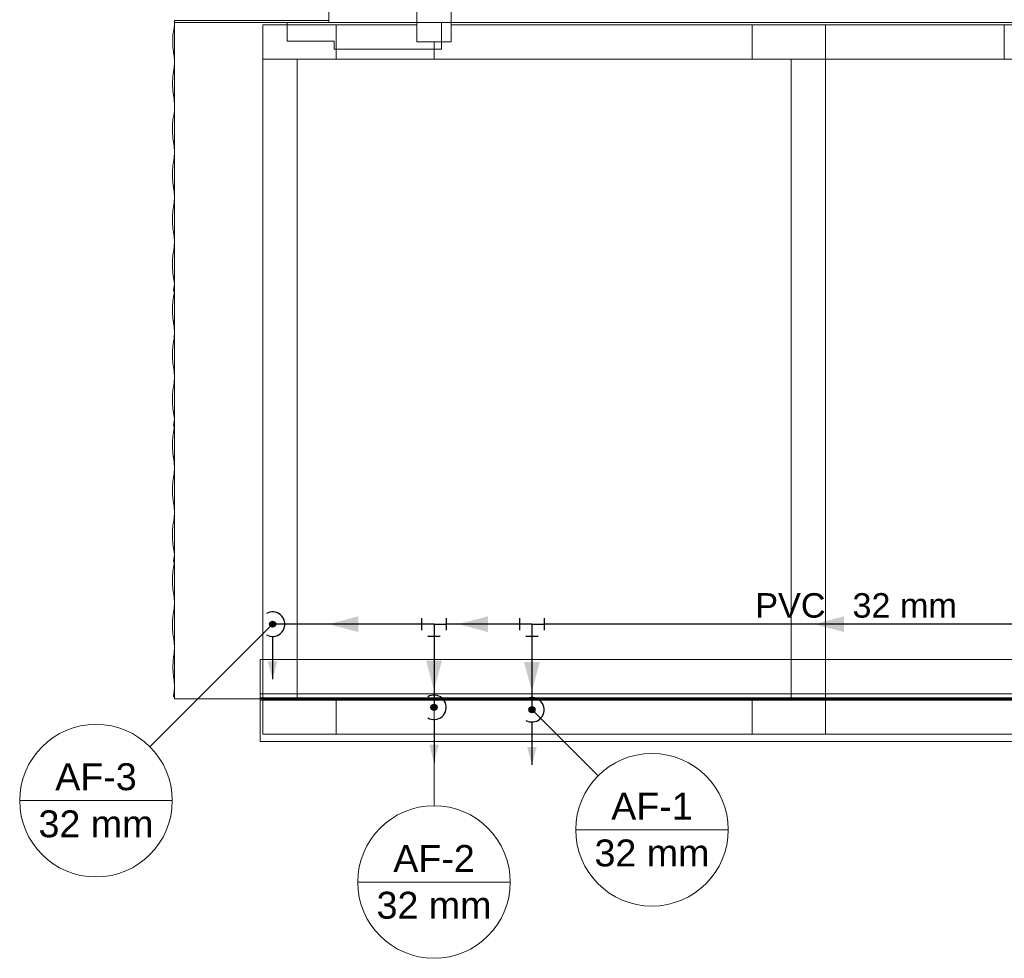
# Model space of a CAD drawing. Header units: millimetres. Extents: x -16331 to -10174, y -4135 to -3584.
# Tile 306 of 456: x -10269.97 to -10261.92, y -3999.28 to -3991.6. Entities that reach past the tile are written whole.
import ezdxf

# ---------------------------------------------------------------- set-up
doc = ezdxf.new("R2010")
doc.units = ezdxf.units.MM
for name, color, linetype in [('AF-Colunas', 4, 'Continuous'), ('AF-Condutos', 4, 'Continuous'), ('AF-Conexões', 4, 'Continuous'), ('AF-Sentido conduto', 7, 'Continuous'), ('AF-Textos conduto', 7, 'Continuous')]:
    doc.layers.add(name, color=color, linetype=linetype)
for name, color, linetype, lineweight in [('AF-Indicação coluna', 5, 'Continuous', 13), ('IFC-IfcBuildingElementProxy-Contorno', 250, 'Continuous', 5), ('IFC-IfcRoof-Contorno', 250, 'Continuous', 5), ('IFC-IfcWallStandardCase-Contorno', 250, 'Continuous', 5), ('IFC-Laje-Contorno', 134, 'Continuous', 5), ('IFC-Pilar-Contorno', 83, 'Continuous', 5), ('IFC-Viga-Contorno', 66, 'Continuous', 5)]:
    doc.layers.add(name, color=color, linetype=linetype, lineweight=lineweight)
doc.styles.add('Arial', font='arial.ttf', dxfattribs={"height": 100})

msp = doc.modelspace()

# ---------------------------------------------------------------- hatches: boundary and pattern name
at = {"layer": 'AF-Colunas', "linetype": 'Continuous'}
for points in [[(-10267.8738, -3996.5435), (-10267.8739, -3996.5413), (-10267.8742, -3996.5392), (-10267.8747, -3996.537), (-10267.8753, -3996.535), (-10267.8761, -3996.5329), (-10267.8772, -3996.531), (-10267.8783, -3996.5292), (-10267.8797, -3996.5274), (-10267.8811, -3996.5258), (-10267.8827, -3996.5244), (-10267.8845, -3996.523), (-10267.8863, -3996.5219), (-10267.8882, -3996.5209), (-10267.8903, -3996.52), (-10267.8923, -3996.5194), (-10267.8945, -3996.5189), (-10267.8966, -3996.5186), (-10267.8988, -3996.5185), (-10267.901, -3996.5186), (-10267.9031, -3996.5189), (-10267.9053, -3996.5194), (-10267.9074, -3996.52), (-10267.9094, -3996.5209), (-10267.9113, -3996.5219), (-10267.9131, -3996.523), (-10267.9149, -3996.5244), (-10267.9165, -3996.5258), (-10267.918, -3996.5274), (-10267.9193, -3996.5292), (-10267.9205, -3996.531), (-10267.9215, -3996.5329), (-10267.9223, -3996.535), (-10267.923, -3996.537), (-10267.9234, -3996.5392), (-10267.9237, -3996.5413), (-10267.9238, -3996.5435), (-10267.9237, -3996.5457), (-10267.9234, -3996.5479), (-10267.923, -3996.55), (-10267.9223, -3996.5521), (-10267.9215, -3996.5541), (-10267.9205, -3996.556), (-10267.9193, -3996.5579), (-10267.918, -3996.5596), (-10267.9165, -3996.5612), (-10267.9149, -3996.5627), (-10267.9131, -3996.564), (-10267.9113, -3996.5652), (-10267.9094, -3996.5662), (-10267.9074, -3996.567), (-10267.9053, -3996.5677), (-10267.9031, -3996.5681), (-10267.901, -3996.5684), (-10267.8988, -3996.5685), (-10267.8966, -3996.5684), (-10267.8945, -3996.5681), (-10267.8923, -3996.5677), (-10267.8903, -3996.567), (-10267.8882, -3996.5662), (-10267.8863, -3996.5652), (-10267.8845, -3996.564), (-10267.8827, -3996.5627), (-10267.8811, -3996.5612), (-10267.8797, -3996.5596), (-10267.8783, -3996.5579), (-10267.8772, -3996.556), (-10267.8761, -3996.5541), (-10267.8753, -3996.5521), (-10267.8747, -3996.55), (-10267.8742, -3996.5479), (-10267.8739, -3996.5457)], [(-10266.5538, -3997.2235), (-10266.5539, -3997.2213), (-10266.5542, -3997.2192), (-10266.5547, -3997.217), (-10266.5553, -3997.215), (-10266.5561, -3997.213), (-10266.5572, -3997.211), (-10266.5583, -3997.2092), (-10266.5597, -3997.2074), (-10266.5611, -3997.2058), (-10266.5627, -3997.2044), (-10266.5645, -3997.203), (-10266.5663, -3997.2019), (-10266.5682, -3997.2009), (-10266.5703, -3997.2), (-10266.5723, -3997.1994), (-10266.5745, -3997.1989), (-10266.5766, -3997.1986), (-10266.5788, -3997.1985), (-10266.581, -3997.1986), (-10266.5831, -3997.1989), (-10266.5853, -3997.1994), (-10266.5874, -3997.2), (-10266.5894, -3997.2009), (-10266.5913, -3997.2019), (-10266.5931, -3997.203), (-10266.5949, -3997.2044), (-10266.5965, -3997.2058), (-10266.598, -3997.2074), (-10266.5993, -3997.2092), (-10266.6005, -3997.211), (-10266.6015, -3997.213), (-10266.6023, -3997.215), (-10266.603, -3997.217), (-10266.6034, -3997.2192), (-10266.6037, -3997.2213), (-10266.6038, -3997.2235), (-10266.6037, -3997.2257), (-10266.6034, -3997.2279), (-10266.603, -3997.23), (-10266.6023, -3997.2321), (-10266.6015, -3997.2341), (-10266.6005, -3997.236), (-10266.5993, -3997.2379), (-10266.598, -3997.2396), (-10266.5965, -3997.2412), (-10266.5949, -3997.2427), (-10266.5931, -3997.244), (-10266.5913, -3997.2452), (-10266.5894, -3997.2462), (-10266.5874, -3997.247), (-10266.5853, -3997.2477), (-10266.5831, -3997.2481), (-10266.581, -3997.2484), (-10266.5788, -3997.2485), (-10266.5766, -3997.2484), (-10266.5745, -3997.2481), (-10266.5723, -3997.2477), (-10266.5703, -3997.247), (-10266.5682, -3997.2462), (-10266.5663, -3997.2452), (-10266.5645, -3997.244), (-10266.5627, -3997.2427), (-10266.5611, -3997.2412), (-10266.5597, -3997.2396), (-10266.5583, -3997.2379), (-10266.5572, -3997.236), (-10266.5561, -3997.2341), (-10266.5553, -3997.2321), (-10266.5547, -3997.23), (-10266.5542, -3997.2279), (-10266.5539, -3997.2257)], [(-10265.7538, -3997.2435), (-10265.7539, -3997.2413), (-10265.7542, -3997.2392), (-10265.7547, -3997.237), (-10265.7553, -3997.235), (-10265.7561, -3997.233), (-10265.7572, -3997.231), (-10265.7583, -3997.2292), (-10265.7597, -3997.2274), (-10265.7611, -3997.2258), (-10265.7627, -3997.2244), (-10265.7645, -3997.223), (-10265.7663, -3997.2219), (-10265.7682, -3997.2209), (-10265.7703, -3997.22), (-10265.7723, -3997.2194), (-10265.7745, -3997.2189), (-10265.7766, -3997.2186), (-10265.7788, -3997.2185), (-10265.781, -3997.2186), (-10265.7831, -3997.2189), (-10265.7853, -3997.2194), (-10265.7874, -3997.22), (-10265.7894, -3997.2209), (-10265.7913, -3997.2219), (-10265.7931, -3997.223), (-10265.7949, -3997.2244), (-10265.7965, -3997.2258), (-10265.798, -3997.2274), (-10265.7993, -3997.2292), (-10265.8005, -3997.231), (-10265.8015, -3997.233), (-10265.8023, -3997.235), (-10265.803, -3997.237), (-10265.8034, -3997.2392), (-10265.8037, -3997.2413), (-10265.8038, -3997.2435), (-10265.8037, -3997.2457), (-10265.8034, -3997.2479), (-10265.803, -3997.25), (-10265.8023, -3997.2521), (-10265.8015, -3997.2541), (-10265.8005, -3997.256), (-10265.7993, -3997.2579), (-10265.798, -3997.2596), (-10265.7965, -3997.2612), (-10265.7949, -3997.2627), (-10265.7931, -3997.264), (-10265.7913, -3997.2652), (-10265.7894, -3997.2662), (-10265.7874, -3997.267), (-10265.7853, -3997.2677), (-10265.7831, -3997.2681), (-10265.781, -3997.2684), (-10265.7788, -3997.2685), (-10265.7766, -3997.2684), (-10265.7745, -3997.2681), (-10265.7723, -3997.2677), (-10265.7703, -3997.267), (-10265.7682, -3997.2662), (-10265.7663, -3997.2652), (-10265.7645, -3997.264), (-10265.7627, -3997.2627), (-10265.7611, -3997.2612), (-10265.7597, -3997.2596), (-10265.7583, -3997.2579), (-10265.7572, -3997.256), (-10265.7561, -3997.2541), (-10265.7553, -3997.2521), (-10265.7547, -3997.25), (-10265.7542, -3997.2479), (-10265.7539, -3997.2457)]]:
    msp.add_hatch(color=140, dxfattribs=at).paths.add_polyline_path(points)
at = {"layer": 'AF-Condutos', "linetype": 'Continuous'}
for points in [[(-10267.8988, -3996.9935), (-10267.86, -3996.8486), (-10267.9376, -3996.8486)], [(-10266.5788, -3997.6735), (-10266.54, -3997.5286), (-10266.6176, -3997.5286)], [(-10265.7788, -3997.6935), (-10265.74, -3997.5486), (-10265.8176, -3997.5486)]]:
    msp.add_hatch(color=151, dxfattribs=at).paths.add_polyline_path(points)
at = {"layer": 'AF-Sentido conduto', "linetype": 'Continuous'}
for points in [[(-10267.4388, -3996.5435), (-10267.1973, -3996.6082), (-10267.1973, -3996.4788)], [(-10266.3788, -3996.5435), (-10266.1373, -3996.6082), (-10266.1373, -3996.4788)], [(-10263.4688, -3996.5435), (-10263.2273, -3996.6082), (-10263.2273, -3996.4788)], [(-10266.5788, -3997.0835), (-10266.5141, -3996.842), (-10266.6435, -3996.842)], [(-10265.7788, -3997.0935), (-10265.7141, -3996.852), (-10265.8435, -3996.852)]]:
    msp.add_hatch(color=140, dxfattribs=at).paths.add_polyline_path(points)

# ---------------------------------------------------------------- linework, layer by layer
at = {"layer": 'AF-Colunas'}
for centre in [(-10267.8988, -3996.5435), (-10266.5788, -3997.2235), (-10265.7788, -3997.2435)]:
    msp.add_circle(centre, 0.025, dxfattribs=at)
at = {"layer": 'AF-Condutos'}
for p, q in [((-10266.6788, -3996.5435), (-10267.8738, -3996.5435)), ((-10265.8788, -3996.5435), (-10266.4788, -3996.5435)), ((-10260.8588, -3996.5435), (-10265.6788, -3996.5435)), ((-10266.5788, -3996.6435), (-10266.5788, -3997.1985)), ((-10265.7788, -3996.6435), (-10265.7788, -3997.2185))]:
    msp.add_line(p, q, dxfattribs=at)
for points in [[(-10267.9488, -3996.6301), (-10267.9348, -3996.6368), (-10267.92, -3996.6412), (-10267.9046, -3996.6433), (-10267.8891, -3996.643), (-10267.8739, -3996.6404), (-10267.8592, -3996.6353), (-10267.8455, -3996.6281), (-10267.8331, -3996.6189), (-10267.8222, -3996.6078), (-10267.8132, -3996.5952), (-10267.8062, -3996.5813), (-10267.8015, -3996.5666), (-10267.7991, -3996.5513), (-10267.7991, -3996.5358), (-10267.8015, -3996.5205), (-10267.8062, -3996.5057), (-10267.8132, -3996.4918), (-10267.8222, -3996.4792), (-10267.8331, -3996.4682), (-10267.8455, -3996.4589), (-10267.8592, -3996.4517), (-10267.8739, -3996.4467), (-10267.8891, -3996.444), (-10267.9046, -3996.4437), (-10267.92, -3996.4458), (-10267.9348, -3996.4502), (-10267.9488, -3996.4569)], [(-10267.8988, -3996.6435), (-10267.8988, -3996.9935)], [(-10266.6288, -3997.3101), (-10266.6148, -3997.3168), (-10266.6, -3997.3213), (-10266.5846, -3997.3233), (-10266.5691, -3997.323), (-10266.5539, -3997.3204), (-10266.5392, -3997.3153), (-10266.5255, -3997.3081), (-10266.5131, -3997.2989), (-10266.5022, -3997.2878), (-10266.4932, -3997.2752), (-10266.4862, -3997.2613), (-10266.4815, -3997.2466), (-10266.4791, -3997.2313), (-10266.4791, -3997.2158), (-10266.4815, -3997.2005), (-10266.4862, -3997.1857), (-10266.4932, -3997.1718), (-10266.5022, -3997.1592), (-10266.5131, -3997.1482), (-10266.5255, -3997.1389), (-10266.5392, -3997.1317), (-10266.5539, -3997.1267), (-10266.5691, -3997.124), (-10266.5846, -3997.1237), (-10266.6, -3997.1258), (-10266.6148, -3997.1302), (-10266.6288, -3997.1369)], [(-10265.8288, -3997.3301), (-10265.8148, -3997.3368), (-10265.8, -3997.3413), (-10265.7846, -3997.3433), (-10265.7691, -3997.343), (-10265.7539, -3997.3404), (-10265.7392, -3997.3353), (-10265.7255, -3997.3281), (-10265.7131, -3997.3189), (-10265.7022, -3997.3078), (-10265.6932, -3997.2952), (-10265.6862, -3997.2813), (-10265.6815, -3997.2666), (-10265.6791, -3997.2513), (-10265.6791, -3997.2358), (-10265.6815, -3997.2205), (-10265.6862, -3997.2057), (-10265.6932, -3997.1918), (-10265.7022, -3997.1792), (-10265.7131, -3997.1682), (-10265.7255, -3997.1589), (-10265.7392, -3997.1517), (-10265.7539, -3997.1467), (-10265.7691, -3997.144), (-10265.7846, -3997.1437), (-10265.8, -3997.1458), (-10265.8148, -3997.1502), (-10265.8288, -3997.1569)], [(-10266.5788, -3997.3235), (-10266.5788, -3997.6735)], [(-10265.7788, -3997.3435), (-10265.7788, -3997.6935)]]:
    msp.add_lwpolyline(points, dxfattribs=at)
at = {"layer": 'AF-Conexões'}
for p, q in [((-10266.6788, -3996.5935), (-10266.6788, -3996.4935)), ((-10266.4788, -3996.4935), (-10266.4788, -3996.5935)), ((-10265.8788, -3996.5935), (-10265.8788, -3996.4935)), ((-10265.6788, -3996.4935), (-10265.6788, -3996.5935)), ((-10266.5788, -3996.5435), (-10266.6788, -3996.5435)), ((-10266.5788, -3996.5435), (-10266.5788, -3996.6435)), ((-10266.5788, -3996.5435), (-10266.4788, -3996.5435)), ((-10265.7788, -3996.5435), (-10265.8788, -3996.5435)), ((-10265.7788, -3996.5435), (-10265.7788, -3996.6435)), ((-10265.7788, -3996.5435), (-10265.6788, -3996.5435)), ((-10266.5288, -3996.6435), (-10266.6288, -3996.6435)), ((-10265.7288, -3996.6435), (-10265.8288, -3996.6435))]:
    msp.add_line(p, q, dxfattribs=at)
at = {"layer": 'AF-Indicação coluna'}
for p, q in [((-10268.9009, -3997.5456), (-10267.9165, -3996.5612)), ((-10266.5788, -3998.0284), (-10266.5788, -3997.2485)), ((-10265.2385, -3997.7838), (-10265.7611, -3997.2612)), ((-10269.9654, -3997.9865), (-10268.7182, -3997.9865)), ((-10265.4211, -3998.2248), (-10264.1739, -3998.2248)), ((-10267.2024, -3998.652), (-10265.9552, -3998.652))]:
    msp.add_line(p, q, dxfattribs=at)
for centre in [(-10269.3418, -3997.9865), (-10264.7975, -3998.2248), (-10266.5788, -3998.652)]:
    msp.add_circle(centre, 0.6236, dxfattribs=at)
at = {"layer": 'AF-Sentido conduto'}
for points in [[(-10267.0388, -3996.5435), (-10267.4388, -3996.5435)], [(-10265.9788, -3996.5435), (-10266.3788, -3996.5435)], [(-10263.0688, -3996.5435), (-10263.4688, -3996.5435)], [(-10266.5788, -3996.6835), (-10266.5788, -3997.0835)], [(-10265.7788, -3996.6935), (-10265.7788, -3997.0935)]]:
    msp.add_lwpolyline(points, dxfattribs=at)
at = {"layer": 'IFC-IfcBuildingElementProxy-Contorno', "lineweight": 5}
for p, q in [((-10250.9261, -3996.8325), (-10267.9988, -3996.8325)), ((-10267.9988, -3996.8325), (-10267.9988, -3996.8479)), ((-10267.9988, -3996.8479), (-10267.9988, -3997.1135)), ((-10257.779, -3997.1455), (-10267.9988, -3997.1455)), ((-10267.9988, -3997.1535), (-10267.9988, -3997.1608)), ((-10267.9988, -3997.1608), (-10267.9988, -3997.1637)), ((-10267.9988, -3997.1637), (-10257.779, -3997.1637))]:
    msp.add_line(p, q, dxfattribs=at)
at = {"layer": 'IFC-IfcRoof-Contorno', "lineweight": 5}
for p, q in [((-10267.439, -3990.1008), (-10267.439, -3991.6235)), ((-10268.7003, -3991.6086), (-10268.7006, -3991.6195)), ((-10267.439, -3991.6086), (-10268.7003, -3991.6086)), ((-10268.7068, -3991.6874), (-10268.7124, -3991.7255)), ((-10268.7033, -3991.6667), (-10268.7068, -3991.6874)), ((-10268.7011, -3991.6394), (-10268.7033, -3991.6667)), ((-10268.7007, -3991.6235), (-10268.7011, -3991.6394)), ((-10268.7006, -3991.6195), (-10268.7007, -3991.6235)), ((-10267.7788, -3991.6235), (-10268.6988, -3991.6235)), ((-10268.6988, -3991.6235), (-10268.6988, -3991.9926)), ((-10267.439, -3991.6235), (-10267.4359, -3991.6235)), ((-10266.519, -3991.6235), (-10267.439, -3991.6235)), ((-10267.4359, -3991.6235), (-10267.4227, -3991.6235)), ((-10267.4227, -3991.6235), (-10267.4177, -3991.6235)), ((-10267.4177, -3991.6235), (-10267.417, -3991.6235)), ((-10267.417, -3991.6235), (-10267.416, -3991.6235)), ((-10267.416, -3991.6235), (-10267.4073, -3991.6235)), ((-10267.4073, -3991.6235), (-10267.3914, -3991.6235)), ((-10267.3914, -3991.6235), (-10267.3911, -3991.6235)), ((-10267.3911, -3991.6235), (-10267.3871, -3991.6235)), ((-10267.3871, -3991.6235), (-10267.3778, -3991.6235)), ((-10267.3778, -3991.6235), (-10267.3773, -3991.6235)), ((-10267.3773, -3991.6235), (-10267.3689, -3991.6235)), ((-10267.3689, -3991.6235), (-10267.3677, -3991.6235)), ((-10267.3677, -3991.6235), (-10267.3676, -3991.6235)), ((-10267.3676, -3991.6235), (-10267.3595, -3991.6235)), ((-10267.3595, -3991.6235), (-10267.3402, -3991.6235)), ((-10267.3402, -3991.6235), (-10267.3156, -3991.6235)), ((-10267.3156, -3991.6235), (-10267.3107, -3991.6235)), ((-10267.3107, -3991.6235), (-10267.2963, -3991.6235)), ((-10267.2963, -3991.6235), (-10267.2744, -3991.6235)), ((-10267.2744, -3991.6235), (-10267.2501, -3991.6235)), ((-10267.2501, -3991.6235), (-10267.2281, -3991.6235)), ((-10267.2281, -3991.6235), (-10267.2062, -3991.6235)), ((-10267.2062, -3991.6235), (-10267.1752, -3991.6235)), ((-10267.1752, -3991.6235), (-10267.1707, -3991.6235)), ((-10267.1707, -3991.6235), (-10267.1681, -3991.6235)), ((-10267.1681, -3991.6235), (-10266.519, -3991.6235)), ((-10266.519, -3991.6235), (-10266.419, -3991.6235)), ((-10266.419, -3991.6235), (-10266.519, -3991.6235)), ((-10266.419, -3991.6235), (-10261.9157, -3991.6235)), ((-10258.3863, -3991.6235), (-10266.419, -3991.6235)), ((-10268.7124, -3991.7255), (-10268.7144, -3991.7769)), ((-10268.7144, -3991.7769), (-10268.7125, -3991.8286)), ((-10268.7125, -3991.8286), (-10268.7104, -3991.8435)), ((-10268.7104, -3991.8435), (-10268.7071, -3991.8674)), ((-10268.7071, -3991.8674), (-10268.7023, -3991.9016)), ((-10268.7023, -3991.9016), (-10268.7011, -3991.9335)), ((-10268.7023, -3991.9929), (-10268.7071, -3992.0271)), ((-10268.7005, -3991.9473), (-10268.7023, -3991.9929)), ((-10268.7011, -3991.9335), (-10268.7008, -3991.9415)), ((-10268.7008, -3991.9415), (-10268.7005, -3991.9473)), ((-10268.6988, -3991.9926), (-10268.6988, -3992.2822)), ((-10268.7132, -3992.0682), (-10268.7154, -3992.1242)), ((-10268.7071, -3992.0271), (-10268.7132, -3992.0682)), ((-10268.7154, -3992.1242), (-10268.7132, -3992.1802)), ((-10268.7132, -3992.1802), (-10268.7071, -3992.2213)), ((-10268.7071, -3992.2213), (-10268.7018, -3992.2533)), ((-10268.7018, -3992.2533), (-10268.7017, -3992.254)), ((-10268.7017, -3992.254), (-10268.6995, -3992.301)), ((-10268.6995, -3992.301), (-10268.7012, -3992.3487)), ((-10268.6988, -3992.2822), (-10268.6988, -3992.3158)), ((-10268.6988, -3992.3158), (-10268.6988, -3992.6556)), ((-10268.7064, -3992.3836), (-10268.7127, -3992.4166)), ((-10268.7012, -3992.3487), (-10268.7064, -3992.3836)), ((-10268.7164, -3992.4649), (-10268.7165, -3992.519)), ((-10268.7127, -3992.4166), (-10268.7164, -3992.4649)), ((-10268.7165, -3992.519), (-10268.7132, -3992.5683)), ((-10268.7132, -3992.5683), (-10268.7071, -3992.6033)), ((-10268.7071, -3992.6033), (-10268.7019, -3992.6364)), ((-10268.7019, -3992.6364), (-10268.6999, -3992.6831)), ((-10268.6988, -3992.6556), (-10268.6988, -3992.7095)), ((-10268.7018, -3992.7298), (-10268.707, -3992.7634)), ((-10268.6999, -3992.6831), (-10268.7018, -3992.7298)), ((-10268.6988, -3992.7095), (-10268.6988, -3993.0986)), ((-10268.7127, -3992.7961), (-10268.7159, -3992.8419)), ((-10268.707, -3992.7634), (-10268.7127, -3992.7961)), ((-10268.7159, -3992.8419), (-10268.7159, -3992.8923)), ((-10268.7159, -3992.8923), (-10268.7135, -3992.9276)), ((-10268.7135, -3992.9276), (-10268.7128, -3992.9383)), ((-10268.7128, -3992.9383), (-10268.7087, -3992.9622)), ((-10268.7125, -3992.9346), (-10268.7071, -3992.9734)), ((-10268.7087, -3992.9622), (-10268.7071, -3992.9713)), ((-10268.7071, -3992.9734), (-10268.7023, -3993.0076)), ((-10268.7023, -3993.0076), (-10268.7005, -3993.0533)), ((-10268.7005, -3993.0533), (-10268.7023, -3993.0989)), ((-10268.7071, -3993.1311), (-10268.7127, -3993.1638)), ((-10268.7044, -3993.1135), (-10268.7071, -3993.1311)), ((-10268.7023, -3993.0989), (-10268.7058, -3993.1235)), ((-10268.7024, -3993.1006), (-10268.7044, -3993.1135)), ((-10268.6988, -3993.0986), (-10268.6988, -3993.3847)), ((-10268.7127, -3993.1638), (-10268.7158, -3993.2092)), ((-10268.7158, -3993.2092), (-10268.7158, -3993.2591)), ((-10268.7158, -3993.2591), (-10268.7127, -3993.3046)), ((-10268.7127, -3993.3046), (-10268.7071, -3993.3373)), ((-10268.7071, -3993.3373), (-10268.702, -3993.3708)), ((-10268.702, -3993.3708), (-10268.7001, -3993.4171)), ((-10268.7018, -3993.4586), (-10268.7064, -3993.4896)), ((-10268.7001, -3993.4171), (-10268.7018, -3993.4586)), ((-10268.7012, -3993.4547), (-10268.7018, -3993.4586)), ((-10268.6988, -3993.3847), (-10268.6988, -3993.7616)), ((-10268.7127, -3993.5226), (-10268.7164, -3993.5709)), ((-10268.7064, -3993.4896), (-10268.7127, -3993.5226)), ((-10268.7164, -3993.5709), (-10268.7165, -3993.625)), ((-10268.7165, -3993.625), (-10268.7132, -3993.6743)), ((-10268.7132, -3993.6743), (-10268.7071, -3993.7093)), ((-10268.7022, -3993.7805), (-10268.7075, -3993.8137)), ((-10268.7071, -3993.7093), (-10268.7019, -3993.7424)), ((-10268.7012, -3993.7577), (-10268.7022, -3993.7805)), ((-10268.7019, -3993.7424), (-10268.7012, -3993.7577)), ((-10268.7008, -3993.7489), (-10268.7012, -3993.7577)), ((-10268.6988, -3993.7616), (-10268.6988, -3993.8155)), ((-10268.7075, -3993.8137), (-10268.7064, -3993.8211)), ((-10268.7018, -3993.8358), (-10268.707, -3993.8694)), ((-10268.6999, -3993.7891), (-10268.7018, -3993.8358)), ((-10268.6988, -3993.8155), (-10268.6988, -3994.2046)), ((-10268.7127, -3993.9021), (-10268.7159, -3993.9479)), ((-10268.707, -3993.8694), (-10268.7127, -3993.9021)), ((-10268.7159, -3993.9479), (-10268.7159, -3993.9983)), ((-10268.7159, -3993.9983), (-10268.7135, -3994.0336)), ((-10268.7135, -3994.0336), (-10268.7128, -3994.0443)), ((-10268.7128, -3994.0443), (-10268.7087, -3994.0682)), ((-10268.7125, -3994.0406), (-10268.7071, -3994.0794)), ((-10268.7087, -3994.0682), (-10268.7071, -3994.0773)), ((-10268.7071, -3994.0794), (-10268.7023, -3994.1136)), ((-10268.7023, -3994.1136), (-10268.7005, -3994.1593)), ((-10268.7005, -3994.1593), (-10268.7023, -3994.2049)), ((-10268.7071, -3994.2371), (-10268.7127, -3994.2698)), ((-10268.7044, -3994.2195), (-10268.7071, -3994.2371)), ((-10268.7023, -3994.2049), (-10268.7058, -3994.2295)), ((-10268.7024, -3994.2066), (-10268.7044, -3994.2195)), ((-10268.6988, -3994.2046), (-10268.6988, -3994.4907)), ((-10268.7127, -3994.2698), (-10268.7158, -3994.3152)), ((-10268.7158, -3994.3152), (-10268.7158, -3994.3651)), ((-10268.7158, -3994.3651), (-10268.7127, -3994.4106)), ((-10268.7127, -3994.4106), (-10268.7071, -3994.4433)), ((-10268.7071, -3994.4433), (-10268.702, -3994.4768)), ((-10268.702, -3994.4768), (-10268.7001, -3994.5231)), ((-10268.6988, -3994.4907), (-10268.6988, -3994.8676)), ((-10268.7018, -3994.5646), (-10268.7064, -3994.5956)), ((-10268.7001, -3994.5231), (-10268.7018, -3994.5646)), ((-10268.7012, -3994.5607), (-10268.7018, -3994.5646)), ((-10268.7127, -3994.6286), (-10268.7164, -3994.6769)), ((-10268.7064, -3994.5956), (-10268.7127, -3994.6286)), ((-10268.7164, -3994.6769), (-10268.7165, -3994.731)), ((-10268.7165, -3994.731), (-10268.7132, -3994.7803)), ((-10268.7132, -3994.7803), (-10268.7071, -3994.8153)), ((-10268.7071, -3994.8153), (-10268.7019, -3994.8484)), ((-10268.7022, -3994.8865), (-10268.7075, -3994.9197)), ((-10268.7012, -3994.8637), (-10268.7022, -3994.8865)), ((-10268.7019, -3994.8484), (-10268.7012, -3994.8637)), ((-10268.6999, -3994.8951), (-10268.7018, -3994.9418)), ((-10268.7008, -3994.8549), (-10268.7012, -3994.8637)), ((-10268.6988, -3994.8676), (-10268.6988, -3994.9215)), ((-10268.707, -3994.9754), (-10268.7127, -3995.0081)), ((-10268.7075, -3994.9197), (-10268.7064, -3994.9271)), ((-10268.7018, -3994.9418), (-10268.707, -3994.9754)), ((-10268.6988, -3994.9215), (-10268.6988, -3995.3106)), ((-10268.7127, -3995.0081), (-10268.7159, -3995.0539)), ((-10268.7159, -3995.0539), (-10268.7159, -3995.1043)), ((-10268.7159, -3995.1043), (-10268.7135, -3995.1396)), ((-10268.7135, -3995.1396), (-10268.7128, -3995.1503)), ((-10268.7128, -3995.1503), (-10268.7087, -3995.1742)), ((-10268.7125, -3995.1466), (-10268.7071, -3995.1854)), ((-10268.7087, -3995.1742), (-10268.7071, -3995.1833)), ((-10268.7071, -3995.1854), (-10268.7023, -3995.2196)), ((-10268.7023, -3995.2196), (-10268.7005, -3995.2653)), ((-10268.7023, -3995.3109), (-10268.7058, -3995.3355)), ((-10268.7005, -3995.2653), (-10268.7023, -3995.3109)), ((-10268.6988, -3995.3106), (-10268.6988, -3995.5967)), ((-10268.7127, -3995.3758), (-10268.7158, -3995.4212)), ((-10268.7071, -3995.3431), (-10268.7127, -3995.3758)), ((-10268.7044, -3995.3255), (-10268.7071, -3995.3431)), ((-10268.7024, -3995.3126), (-10268.7044, -3995.3255)), ((-10268.7158, -3995.4212), (-10268.7158, -3995.4711)), ((-10268.7158, -3995.4711), (-10268.7127, -3995.5166)), ((-10268.7127, -3995.5166), (-10268.7071, -3995.5493)), ((-10268.7071, -3995.5493), (-10268.702, -3995.5828)), ((-10268.702, -3995.5828), (-10268.7001, -3995.6291)), ((-10268.7001, -3995.6291), (-10268.7018, -3995.6706)), ((-10268.6988, -3995.5967), (-10268.6988, -3995.9736)), ((-10268.7064, -3995.7016), (-10268.7127, -3995.7346)), ((-10268.7018, -3995.6706), (-10268.7064, -3995.7016)), ((-10268.7012, -3995.6667), (-10268.7018, -3995.6706)), ((-10268.7164, -3995.7829), (-10268.7165, -3995.837)), ((-10268.7127, -3995.7346), (-10268.7164, -3995.7829)), ((-10268.7165, -3995.837), (-10268.7132, -3995.8863)), ((-10268.7132, -3995.8863), (-10268.7071, -3995.9213)), ((-10268.7071, -3995.9213), (-10268.7019, -3995.9544)), ((-10268.7019, -3995.9544), (-10268.7012, -3995.9697)), ((-10268.7022, -3995.9925), (-10268.7075, -3996.0257)), ((-10268.7075, -3996.0257), (-10268.7064, -3996.0331)), ((-10268.7012, -3995.9697), (-10268.7022, -3995.9925)), ((-10268.6999, -3996.0011), (-10268.7018, -3996.0478)), ((-10268.7008, -3995.9609), (-10268.7012, -3995.9697)), ((-10268.6988, -3995.9736), (-10268.6988, -3996.0275)), ((-10268.6988, -3996.0275), (-10268.6988, -3996.3392)), ((-10268.7127, -3996.1141), (-10268.7159, -3996.1599)), ((-10268.707, -3996.0814), (-10268.7127, -3996.1141)), ((-10268.7018, -3996.0478), (-10268.707, -3996.0814)), ((-10268.7159, -3996.1599), (-10268.7159, -3996.2103)), ((-10268.7159, -3996.2103), (-10268.7128, -3996.2563)), ((-10268.7128, -3996.2563), (-10268.7071, -3996.2893)), ((-10268.7071, -3996.2893), (-10268.7019, -3996.3226)), ((-10268.7019, -3996.3226), (-10268.7, -3996.3691)), ((-10268.6988, -3996.3392), (-10268.6988, -3996.3987)), ((-10268.7019, -3996.4157), (-10268.7071, -3996.4491)), ((-10268.7, -3996.3691), (-10268.7019, -3996.4157)), ((-10268.6988, -3996.3987), (-10268.6988, -3997.0884)), ((-10268.7127, -3996.4818), (-10268.7158, -3996.5272)), ((-10268.7071, -3996.4491), (-10268.7127, -3996.4818)), ((-10268.7158, -3996.5272), (-10268.7158, -3996.5771)), ((-10268.7158, -3996.5771), (-10268.7127, -3996.6226)), ((-10268.7127, -3996.6226), (-10268.7071, -3996.6553)), ((-10268.7071, -3996.6553), (-10268.702, -3996.6888)), ((-10268.702, -3996.6888), (-10268.7001, -3996.7351)), ((-10268.7001, -3996.7351), (-10268.702, -3996.7815)), ((-10268.7098, -3996.8325), (-10268.7121, -3996.8476)), ((-10268.7071, -3996.815), (-10268.7098, -3996.8325)), ((-10268.702, -3996.7815), (-10268.7071, -3996.815)), ((-10268.7121, -3996.8476), (-10268.7139, -3996.8928)), ((-10268.7139, -3996.8928), (-10268.7121, -3996.9381)), ((-10268.7121, -3996.9381), (-10268.7071, -3996.9707)), ((-10268.7071, -3996.9707), (-10268.702, -3997.0049)), ((-10268.7002, -3997.0519), (-10268.7022, -3997.0985)), ((-10268.702, -3997.0049), (-10268.7002, -3997.0519)), ((-10268.7046, -3997.1135), (-10268.7075, -3997.1317)), ((-10268.7075, -3997.1317), (-10268.7064, -3997.1391)), ((-10268.7022, -3997.0985), (-10268.7046, -3997.1135)), ((-10268.6988, -3997.0884), (-10268.6988, -3997.1535)), ((-10268.6988, -3997.1535), (-10268.6963, -3997.1535)), ((-10268.6963, -3997.1535), (-10268.6677, -3997.1535)), ((-10268.6677, -3997.1535), (-10268.6516, -3997.1535)), ((-10268.6516, -3997.1535), (-10268.6281, -3997.1535)), ((-10268.6281, -3997.1535), (-10268.6052, -3997.1535)), ((-10268.6052, -3997.1535), (-10268.5856, -3997.1535)), ((-10268.5856, -3997.1535), (-10268.5588, -3997.1535)), ((-10268.5588, -3997.1535), (-10268.5432, -3997.1535)), ((-10268.5432, -3997.1535), (-10268.5124, -3997.1535)), ((-10268.5124, -3997.1535), (-10268.5008, -3997.1535)), ((-10268.5008, -3997.1535), (-10268.4756, -3997.1535)), ((-10268.4756, -3997.1535), (-10250.6288, -3997.1535)), ((-10257.779, -3997.1135), (-10267.9988, -3997.1135)), ((-10267.9988, -3997.1135), (-10267.9988, -3997.1455)), ((-10267.9988, -3997.1455), (-10267.9988, -3997.1535)), ((-10267.9988, -3997.1535), (-10267.9988, -3997.1637)), ((-10267.9988, -3997.1637), (-10267.9988, -3997.5035)), ((-10267.9988, -3997.5035), (-10257.779, -3997.5035))]:
    msp.add_line(p, q, dxfattribs=at)
at = {"layer": 'IFC-IfcWallStandardCase-Contorno', "lineweight": 5}
for p, q in [((-10267.7788, -3991.6235), (-10267.7788, -3991.7765)), ((-10267.439, -3991.6235), (-10267.7788, -3991.6235)), ((-10266.519, -3991.6235), (-10267.439, -3991.6235)), ((-10266.519, -3991.8435), (-10266.519, -3991.6235)), ((-10267.7788, -3991.7765), (-10267.3948, -3991.7765)), ((-10267.3948, -3991.7765), (-10267.3948, -3991.8435)), ((-10267.3948, -3991.8435), (-10266.519, -3991.8435))]:
    msp.add_line(p, q, dxfattribs=at)
at = {"layer": 'IFC-Laje-Contorno', "lineweight": 5}
for p, q in [((-10266.439, -3983.7635), (-10266.439, -3991.6435)), ((-10266.439, -3991.6435), (-10266.119, -3991.6435)), ((-10266.119, -3991.6435), (-10263.979, -3991.6435)), ((-10263.979, -3991.6435), (-10263.379, -3991.6435)), ((-10263.379, -3991.6435), (-10261.919, -3991.6435)), ((-10261.919, -3991.6435), (-10261.599, -3991.6435)), ((-10267.6988, -3991.9235), (-10267.6988, -3997.1635)), ((-10267.3788, -3991.9235), (-10267.6988, -3991.9235)), ((-10266.579, -3991.9235), (-10267.3788, -3991.9235)), ((-10263.979, -3991.9235), (-10266.579, -3991.9235)), ((-10263.659, -3991.9235), (-10263.979, -3991.9235)), ((-10263.659, -3997.1635), (-10263.659, -3991.9235)), ((-10263.379, -3991.9235), (-10263.379, -3997.1635)), ((-10261.919, -3991.9235), (-10263.379, -3991.9235)), ((-10261.319, -3991.9235), (-10261.919, -3991.9235)), ((-10267.6988, -3997.1635), (-10267.3788, -3997.1635)), ((-10267.3788, -3997.1635), (-10263.979, -3997.1635)), ((-10263.979, -3997.1635), (-10263.659, -3997.1635)), ((-10263.379, -3997.1635), (-10261.319, -3997.1635))]:
    msp.add_line(p, q, dxfattribs=at)
at = {"layer": 'IFC-Pilar-Contorno', "lineweight": 5}
for p, q in [((-10267.9788, -3991.6435), (-10267.9788, -3991.9235)), ((-10267.6988, -3991.6435), (-10267.9788, -3991.6435)), ((-10267.3788, -3991.6435), (-10267.6988, -3991.6435)), ((-10267.3788, -3991.9235), (-10267.3788, -3991.6435)), ((-10263.979, -3991.6435), (-10263.979, -3991.9235)), ((-10263.659, -3991.6435), (-10263.979, -3991.6435)), ((-10263.379, -3991.6435), (-10263.659, -3991.6435)), ((-10263.379, -3991.9235), (-10263.379, -3991.6435)), ((-10261.919, -3991.6435), (-10261.919, -3991.9235)), ((-10261.599, -3991.6435), (-10261.919, -3991.6435)), ((-10267.9788, -3991.9235), (-10267.6988, -3991.9235)), ((-10267.6988, -3991.9235), (-10267.3788, -3991.9235)), ((-10263.979, -3991.9235), (-10263.659, -3991.9235)), ((-10263.659, -3991.9235), (-10263.379, -3991.9235)), ((-10261.919, -3991.9235), (-10261.599, -3991.9235)), ((-10267.9788, -3997.1635), (-10267.9788, -3997.4435)), ((-10267.6988, -3997.1635), (-10267.9788, -3997.1635)), ((-10267.3788, -3997.1635), (-10267.6988, -3997.1635)), ((-10267.3788, -3997.4435), (-10267.3788, -3997.1635)), ((-10263.979, -3997.1635), (-10263.979, -3997.4435)), ((-10263.659, -3997.1635), (-10263.979, -3997.1635)), ((-10263.379, -3997.1635), (-10263.659, -3997.1635)), ((-10263.379, -3997.4435), (-10263.379, -3997.1635)), ((-10267.9788, -3997.4435), (-10267.6988, -3997.4435)), ((-10267.6988, -3997.4435), (-10267.3788, -3997.4435)), ((-10263.979, -3997.4435), (-10263.659, -3997.4435)), ((-10263.659, -3997.4435), (-10263.379, -3997.4435))]:
    msp.add_line(p, q, dxfattribs=at)
at = {"layer": 'IFC-Viga-Contorno', "lineweight": 5}
for p, q in [((-10266.719, -3983.7635), (-10266.719, -3991.6435)), ((-10266.439, -3991.6435), (-10266.439, -3983.7635)), ((-10267.3788, -3991.6435), (-10267.3788, -3991.7835)), ((-10266.719, -3991.6435), (-10267.3788, -3991.6435)), ((-10266.719, -3991.6435), (-10266.719, -3991.7835)), ((-10263.979, -3991.6435), (-10266.439, -3991.6435)), ((-10266.439, -3991.7835), (-10266.439, -3991.6435)), ((-10263.979, -3991.9235), (-10263.979, -3991.6435)), ((-10263.379, -3991.6435), (-10263.379, -3991.9235)), ((-10261.919, -3991.6435), (-10263.379, -3991.6435)), ((-10261.919, -3991.9235), (-10261.919, -3991.6435)), ((-10267.3788, -3991.7835), (-10267.3788, -3991.9235)), ((-10266.719, -3991.7835), (-10266.579, -3991.7835)), ((-10266.579, -3991.7835), (-10266.579, -3991.9235)), ((-10266.579, -3991.9235), (-10266.579, -3991.7835)), ((-10266.579, -3991.7835), (-10266.439, -3991.7835)), ((-10267.6988, -3991.9235), (-10267.9788, -3991.9235)), ((-10267.9788, -3991.9235), (-10267.9788, -3997.1635)), ((-10267.6988, -3997.1635), (-10267.6988, -3991.9235)), ((-10267.3788, -3991.9235), (-10266.719, -3991.9235)), ((-10266.719, -3991.9235), (-10266.579, -3991.9235)), ((-10266.579, -3991.9235), (-10266.439, -3991.9235)), ((-10266.439, -3991.9235), (-10263.979, -3991.9235)), ((-10263.379, -3991.9235), (-10263.659, -3991.9235)), ((-10263.659, -3991.9235), (-10263.659, -3997.1635)), ((-10263.379, -3991.9235), (-10261.919, -3991.9235)), ((-10263.379, -3997.1635), (-10263.379, -3991.9235)), ((-10267.9788, -3997.1635), (-10267.6988, -3997.1635)), ((-10267.3788, -3997.1635), (-10267.3788, -3997.4435)), ((-10263.979, -3997.1635), (-10267.3788, -3997.1635)), ((-10263.979, -3997.4435), (-10263.979, -3997.1635)), ((-10263.659, -3997.1635), (-10263.379, -3997.1635)), ((-10263.379, -3997.1635), (-10263.379, -3997.4435)), ((-10258.059, -3997.1635), (-10263.379, -3997.1635)), ((-10267.3788, -3997.4435), (-10263.979, -3997.4435)), ((-10263.379, -3997.4435), (-10258.059, -3997.4435))]:
    msp.add_line(p, q, dxfattribs=at)

# ---------------------------------------------------------------- texts
at = {"layer": 'AF-Indicação coluna', "char_height": 0.22, "attachment_point": 8, "line_spacing_factor": 0.6, "style": 'Arial'}
for s, insert, width in [('AF-3', (-10269.3418, -3997.9039), 1.332073), ('AF-1', (-10264.7975, -3998.1422), 1.332073), ('32 mm', (-10269.3418, -3998.2891), 1.878384), ('AF-2', (-10266.5788, -3998.5694), 1.332073), ('32 mm', (-10264.7975, -3998.5274), 1.878384), ('32 mm', (-10266.5788, -3998.9546), 1.878384)]:
    msp.add_mtext(s, dxfattribs=dict(at, insert=insert, width=width))
at = {"layer": 'AF-Textos conduto', "char_height": 0.2, "line_spacing_factor": 0.6, "style": 'Arial'}
for s, insert, width, attachment_point in [('PVC', (-10263.3788, -3996.4928), 1.14939, 9), ('32 mm', (-10263.1588, -3996.4928), 1.707622, 7)]:
    msp.add_mtext(s, dxfattribs=dict(at, insert=insert, width=width, attachment_point=attachment_point))

doc.saveas('drawing.dxf')
